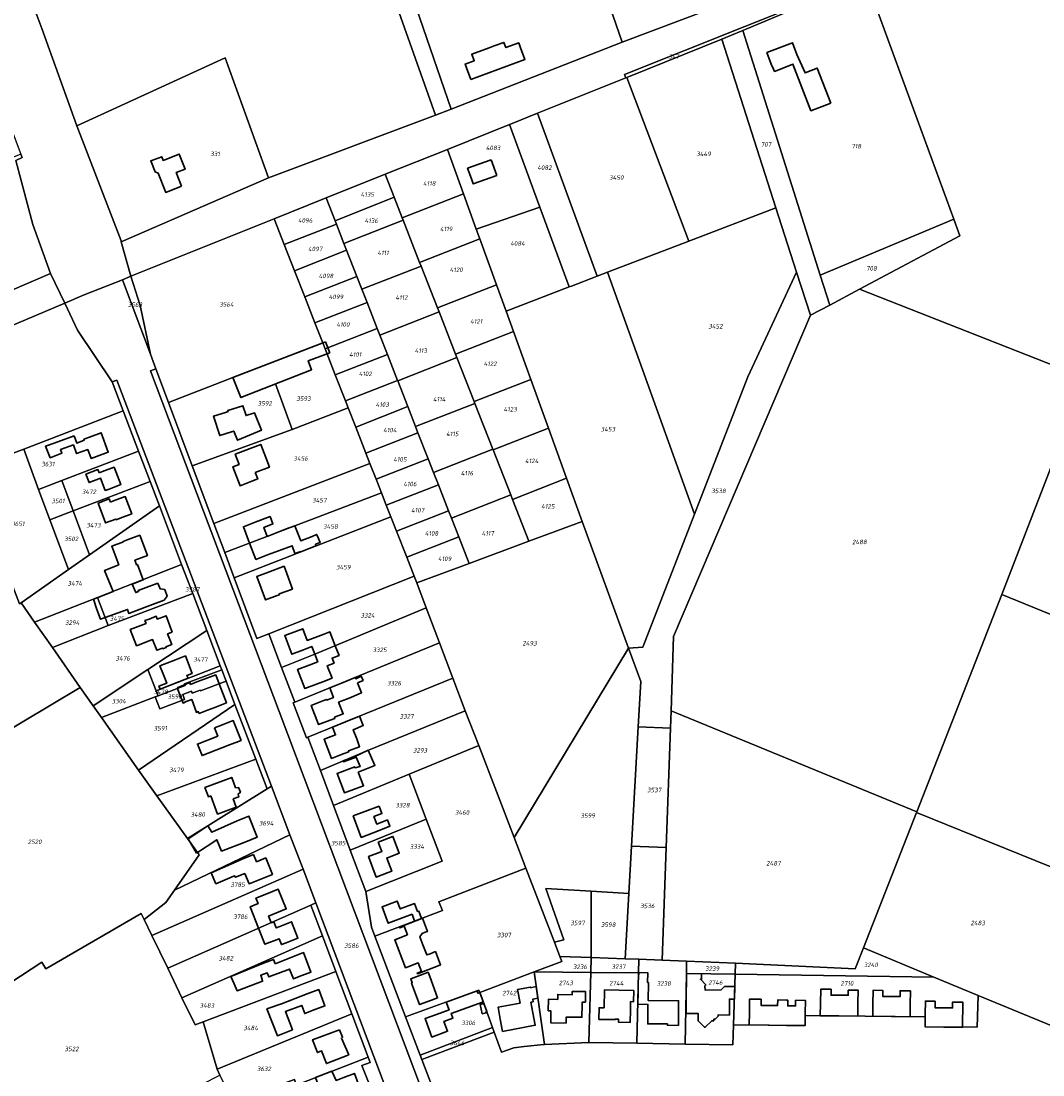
# Model space of a CAD drawing. Extents: x 177930 to 190767, y 381068 to 392034.
# Tile 263 of 318: x 183679 to 184088, y 387355 to 387777. Entities that reach past the tile are written whole.
import ezdxf
from ezdxf.enums import TextEntityAlignment as Align

# ---------------------------------------------------------------- set-up
doc = ezdxf.new("R2010")
doc.units = 0
for name, color, linetype, lineweight in [('B-XX-KG-GRENS_PERCEEL-GV', 150, 'Continuous', 25), ('B-XX-KG-GRENS_PERCEEL-S', 150, 'Continuous', 25), ('B-XX-OG-BEBOUWING-G', 7, 'Continuous', 35)]:
    doc.layers.add(name, color=color, linetype=linetype, lineweight=lineweight)
doc.styles.add('NLCS-ISO', font='NLCS-ISO.ttf', dxfattribs={"height": 1.8})

# ---------------------------------------------------------------- blocks, each defined once
blk = doc.blocks.new('SKG-PERCEELNUMMER-SO')
at = {"layer": 'DefPoints'}
blk.add_point((0, 0), dxfattribs=at)
at = {"style": 'NLCS-ISO', "oblique": 10, "flags": 1}
blk.add_attdef('GEMEENTECODE', text='', height=1.8, dxfattribs=at).set_placement((-0.5, 2.55), align=Align.MIDDLE_RIGHT)
at = {"style": 'NLCS-ISO', "oblique": 10}
blk.add_attdef('PERCEELNUMMER', text='', height=1.8, dxfattribs=at).set_placement((0, 0), align=Align.MIDDLE_CENTER)
at = {"style": 'NLCS-ISO', "oblique": 10, "flags": 1}
blk.add_attdef('SECTIE', text='', height=1.8, dxfattribs=at).set_placement((0.5, 2.5), align=Align.MIDDLE_LEFT)

msp = doc.modelspace()

# ---------------------------------------------------------------- linework, layer by layer
at = {"layer": 'B-XX-KG-GRENS_PERCEEL-GV'}
for points in [[(183851.291, 387741.396), (183834.516, 387790.3), (183903.613, 387814.946), (183894.684, 387840.108), (183854.088, 387954.5), (183779.88, 387926.722), (183778.628, 387926.271), (183798.265, 387870.915), (183845.057, 387739.006)], [(184054.759, 387690.739), (184014.629, 387669.353), (184105.122, 387633.765), (184150.076, 387616.317), (184165.572, 387652.788), (184173.394, 387671.199), (184212.94, 387655.247), (184244.245, 387734.828), (184303.999, 387882.539), (184303.487, 387892.437), (184161.848, 387843.485), (184024.496, 387796.609), (184017.123, 387793.504), (184052.352, 387697.312)], [(183903.613, 387814.946), (183919.758, 387768.125), (184013.625, 387803.571), (183989.069, 387874.242), (183894.684, 387840.108)], [(183778.26, 387713.879), (183845.057, 387739.006), (183798.265, 387870.915), (183798.235, 387870.904), (183669.564, 387821.787), (183669.541, 387821.778), (183687.616, 387773.577), (183701.612, 387734.744), (183761.025, 387761.934)], [(183903.613, 387814.946), (183834.516, 387790.3), (183851.291, 387741.396), (183919.758, 387768.125)], [(183967.923, 387772.785), (184017.008, 387793.456), (184017.123, 387793.504), (184024.496, 387796.609), (184016.89, 387793.748), (183920.713, 387755.167), (183921.227, 387753.897), (183921.654, 387754.068), (183959.59, 387769.276), (183967.332, 387772.536)], [(184017.123, 387793.504), (184017.008, 387793.456), (183967.923, 387772.785), (183998.916, 387675.001), (184052.352, 387697.312)], [(183967.923, 387772.785), (183967.332, 387772.536), (183959.59, 387769.276), (183981.167, 387701.907), (183989.429, 387676.208), (183995.102, 387658.946), (184002.718, 387663.005), (183998.916, 387675.001)], [(183921.654, 387754.068), (183946.431, 387688.603), (183981.167, 387701.907), (183959.59, 387769.276)], [(183701.612, 387734.744), (183719.332, 387688.661), (183719.382, 387688.318), (183778.26, 387713.879), (183761.025, 387761.934)], [(183913.916, 387676.151), (183946.431, 387688.603), (183921.654, 387754.068), (183921.227, 387753.897), (183885.829, 387739.706), (183909.769, 387674.563)], [(183875.782, 387735.679), (183874.686, 387735.24), (183886.838, 387702.169), (183898.561, 387670.27), (183899.5, 387670.63), (183909.769, 387674.563), (183885.829, 387739.706)], [(183856.292, 387707.508), (183861.391, 387693.432), (183886.838, 387702.169), (183874.686, 387735.24), (183849.852, 387725.285)], [(183824.951, 387715.302), (183828.535, 387706.149), (183831.762, 387697.905), (183856.292, 387707.508), (183849.852, 387725.285)], [(183691.076, 387675.614), (183684.101, 387695.194), (183677.248, 387720.829), (183679.766, 387722.082), (183679.293, 387723.333), (183638.455, 387707.022), (183658.144, 387661.536)], [(183804.921, 387696.683), (183828.535, 387706.149), (183824.951, 387715.302), (183801.337, 387705.836)], [(183784.614, 387687.177), (183805.449, 387695.333), (183804.921, 387696.683), (183801.337, 387705.836), (183780.567, 387697.51)], [(183805.449, 387695.333), (183808.465, 387687.629), (183832.154, 387696.903), (183831.762, 387697.905), (183828.535, 387706.149), (183804.921, 387696.683)], [(183856.292, 387707.508), (183831.762, 387697.905), (183832.154, 387696.903), (183838.739, 387680.083), (183862.813, 387689.507), (183861.391, 387693.432)], [(183898.561, 387670.27), (183886.838, 387702.169), (183861.391, 387693.432), (183862.813, 387689.507), (183869.46, 387671.155), (183873.287, 387660.591)], [(183946.431, 387688.603), (183913.916, 387676.151), (183948.622, 387579.365), (183969.928, 387634.387), (183989.429, 387676.208), (183981.167, 387701.907)], [(183799.977, 387647.95), (183796.854, 387655.923), (183792.774, 387666.34), (183788.694, 387676.759), (183784.614, 387687.177), (183780.567, 387697.51), (183723.302, 387674.555), (183726.962, 387662.828), (183731.057, 387643.343), (183733.245, 387637.509), (183738.288, 387624.067), (183764.061, 387634.045)], [(183832.154, 387696.903), (183808.465, 387687.629), (183809.528, 387684.915), (183813.606, 387674.497), (183815.631, 387669.325), (183839.32, 387678.599), (183838.739, 387680.083)], [(184002.718, 387663.005), (184014.629, 387669.353), (184054.759, 387690.739), (184052.352, 387697.312), (183998.916, 387675.001)], [(183788.694, 387676.759), (183809.528, 387684.915), (183808.465, 387687.629), (183805.449, 387695.333), (183784.614, 387687.177)], [(183862.813, 387689.507), (183838.739, 387680.083), (183839.32, 387678.599), (183845.852, 387661.914), (183869.46, 387671.155)], [(183792.774, 387666.34), (183813.606, 387674.497), (183809.528, 387684.915), (183788.694, 387676.759)], [(183839.32, 387678.599), (183815.631, 387669.325), (183817.685, 387664.078), (183821.764, 387653.66), (183822.796, 387651.021), (183846.486, 387660.295), (183845.852, 387661.914)], [(183723.302, 387674.555), (183719.867, 387673.178), (183731.057, 387643.343), (183726.962, 387662.828)], [(183796.854, 387655.923), (183817.685, 387664.078), (183815.631, 387669.325), (183813.606, 387674.497), (183792.774, 387666.34)], [(183922.297, 387525.852), (183927.978, 387526.227), (183948.622, 387579.365), (183913.916, 387676.151), (183909.769, 387674.563), (183899.5, 387670.63), (183898.561, 387670.27), (183873.287, 387660.591), (183876.242, 387652.433), (183883.167, 387633.317), (183890.244, 387613.782), (183897.484, 387593.796), (183903.745, 387576.514)], [(183926.159, 387494.42), (183939.113, 387493.895), (183939.366, 387500.74), (183940.272, 387530.559), (183995.102, 387658.946), (183989.429, 387676.208), (183969.928, 387634.387), (183948.622, 387579.365), (183927.978, 387526.227), (183922.297, 387525.852), (183927.187, 387512.499)], [(183869.46, 387671.155), (183845.852, 387661.914), (183846.486, 387660.295), (183853.109, 387643.378), (183876.242, 387652.433), (183873.287, 387660.591)], [(184093.297, 387603.493), (184105.122, 387633.765), (184014.629, 387669.353), (184002.718, 387663.005), (183995.102, 387658.946), (183940.272, 387530.559), (183939.366, 387500.74), (184037.609, 387460.452), (184071.531, 387547.257)], [(183715.756, 387632.332), (183701.973, 387652.971), (183696.894, 387663.807), (183657.393, 387647.146), (183648.325, 387642.897), (183644.174, 387640.572), (183641.187, 387638.057), (183635.855, 387629.921), (183632.619, 387623.017), (183629.376, 387615.645), (183607.968, 387554.775), (183656.392, 387482.379), (183702.981, 387510.169), (183691.849, 387526.121), (183684.755, 387536.289), (183679.396, 387543.968), (183678.758, 387543.52), (183658.053, 387597.015), (183680.437, 387605.368), (183720.193, 387620.68)], [(183799.977, 387647.95), (183800.934, 387645.505), (183821.764, 387653.66), (183817.685, 387664.078), (183796.854, 387655.923)], [(183846.486, 387660.295), (183822.796, 387651.021), (183825.842, 387643.242), (183829.92, 387632.824), (183829.962, 387632.719), (183853.651, 387641.992), (183853.109, 387643.378)], [(183800.934, 387645.505), (183805.014, 387635.087), (183825.842, 387643.242), (183822.796, 387651.021), (183821.764, 387653.66)], [(183876.242, 387652.433), (183853.109, 387643.378), (183853.651, 387641.992), (183860.517, 387624.452), (183883.167, 387633.317)], [(183787.75, 387613.276), (183810.143, 387621.991), (183809.094, 387624.67), (183805.014, 387635.087), (183800.934, 387645.505), (183799.977, 387647.95), (183764.061, 387634.045), (183767.289, 387626.015), (183781.122, 387631.49)], [(183805.014, 387635.087), (183809.094, 387624.67), (183829.92, 387632.824), (183825.842, 387643.242)], [(183853.651, 387641.992), (183829.962, 387632.719), (183833.999, 387622.406), (183837.128, 387614.415), (183860.816, 387623.689), (183860.517, 387624.452)], [(183758.986, 387518.808), (183759.631, 387517.114), (183761.326, 387512.664), (183764.869, 387503.36), (183773.219, 387481.431), (183777.729, 387469.587), (183779.463, 387470.668), (183717.63, 387633.036), (183715.756, 387632.332), (183720.193, 387620.68), (183726.303, 387604.635), (183730.913, 387592.529), (183734.636, 387582.753), (183743.566, 387559.301), (183748.008, 387547.637), (183753.604, 387532.941)], [(183764.061, 387634.045), (183738.288, 387624.067), (183747.787, 387598.742), (183787.75, 387613.276), (183781.122, 387631.49), (183767.289, 387626.015)], [(183810.143, 387621.991), (183813.174, 387614.253), (183833.999, 387622.406), (183829.962, 387632.719), (183829.92, 387632.824), (183809.094, 387624.67)], [(183860.517, 387624.452), (183860.816, 387623.689), (183867.982, 387605.385), (183868.09, 387605.11), (183890.244, 387613.782), (183883.167, 387633.317)], [(183720.193, 387620.68), (183680.437, 387605.368), (183686.266, 387589.316), (183695.68, 387592.918), (183726.303, 387604.635)], [(183756.431, 387575.693), (183818.879, 387599.686), (183817.254, 387603.836), (183813.174, 387614.253), (183810.143, 387621.991), (183787.75, 387613.276), (183747.787, 387598.742)], [(183813.174, 387614.253), (183817.254, 387603.836), (183838.077, 387611.988), (183837.128, 387614.415), (183833.999, 387622.406)], [(183838.077, 387611.988), (183842.156, 387601.569), (183844.293, 387596.111), (183867.982, 387605.385), (183860.816, 387623.689), (183837.128, 387614.415)], [(183818.879, 387599.686), (183821.334, 387593.418), (183842.156, 387601.569), (183838.077, 387611.988), (183817.254, 387603.836)], [(183890.244, 387613.782), (183868.09, 387605.11), (183875.148, 387587.081), (183875.836, 387585.323), (183897.484, 387593.796)], [(183686.266, 387589.316), (183680.437, 387605.368), (183658.053, 387597.015), (183678.758, 387543.52), (183679.396, 387543.968), (183698.332, 387557.263), (183690.83, 387577.194)], [(183730.913, 387592.529), (183726.303, 387604.635), (183695.68, 387592.918), (183700.166, 387580.766)], [(183867.982, 387605.385), (183844.293, 387596.111), (183846.235, 387591.151), (183850.313, 387580.733), (183851.458, 387577.807), (183875.148, 387587.081), (183868.09, 387605.11)], [(184155.807, 387512.957), (184179.096, 387569.876), (184093.297, 387603.493), (184071.531, 387547.257)], [(183760.799, 387564.049), (183823.476, 387587.948), (183821.334, 387593.418), (183818.879, 387599.686), (183756.431, 387575.693)], [(183823.476, 387587.948), (183825.413, 387583), (183846.235, 387591.151), (183844.293, 387596.111), (183842.156, 387601.569), (183821.334, 387593.418)], [(183695.68, 387592.918), (183686.266, 387589.316), (183690.83, 387577.194), (183700.166, 387580.766)], [(183734.636, 387582.753), (183730.913, 387592.529), (183700.166, 387580.766), (183706.68, 387563.125)], [(183825.413, 387583), (183827.214, 387578.401), (183829.493, 387572.582), (183850.313, 387580.733), (183846.235, 387591.151)], [(183875.836, 387585.323), (183882.39, 387568.577), (183903.745, 387576.514), (183897.484, 387593.796)], [(183764.566, 387554.006), (183827.214, 387578.401), (183825.413, 387583), (183823.476, 387587.948), (183760.799, 387564.049)], [(183875.836, 387585.323), (183875.148, 387587.081), (183851.458, 387577.807), (183854.391, 387570.315), (183858.541, 387559.713), (183882.39, 387568.577)], [(183706.68, 387563.125), (183698.332, 387557.263), (183679.396, 387543.968), (183684.755, 387536.289), (183709.949, 387546.121), (183743.566, 387559.301), (183734.636, 387582.753)], [(183700.166, 387580.766), (183690.83, 387577.194), (183698.332, 387557.263), (183706.68, 387563.125)], [(183778.481, 387531.597), (183836.506, 387554.677), (183833.573, 387562.164), (183829.493, 387572.582), (183827.214, 387578.401), (183764.566, 387554.006), (183773.685, 387529.69)], [(183829.493, 387572.582), (183833.573, 387562.164), (183854.391, 387570.315), (183851.458, 387577.807), (183850.313, 387580.733)], [(183876.553, 387450.081), (183922.297, 387525.852), (183903.745, 387576.514), (183882.39, 387568.577), (183858.541, 387559.713), (183837.585, 387551.924), (183841.352, 387541.98), (183846.651, 387527.991), (183852.016, 387513.829), (183856.953, 387500.794), (183862.376, 387486.924)], [(183836.506, 387554.677), (183837.585, 387551.924), (183858.541, 387559.713), (183854.391, 387570.315), (183833.573, 387562.164)], [(183709.949, 387546.121), (183714.128, 387534.838), (183748.008, 387547.637), (183743.566, 387559.301)], [(183836.506, 387554.677), (183778.481, 387531.597), (183783.544, 387518.135), (183796.842, 387523.415), (183841.352, 387541.98), (183837.585, 387551.924)], [(183709.949, 387546.121), (183684.755, 387536.289), (183691.849, 387526.121), (183714.128, 387534.838)], [(183702.981, 387510.169), (183708.147, 387502.839), (183730.062, 387517.351), (183753.604, 387532.941), (183748.008, 387547.637), (183714.128, 387534.838), (183691.849, 387526.121)], [(184037.491, 387460.15), (184120.438, 387426.514), (184122.289, 387431.037), (184141.607, 387478.251), (184155.807, 387512.957), (184071.531, 387547.257), (184037.609, 387460.452)], [(183783.544, 387518.135), (183788.783, 387504.204), (183846.651, 387527.991), (183841.352, 387541.98), (183796.842, 387523.415)], [(183753.604, 387532.941), (183730.062, 387517.351), (183733.313, 387508.823), (183758.986, 387518.808)], [(183794.044, 387490.214), (183852.016, 387513.829), (183846.651, 387527.991), (183788.783, 387504.204), (183788.198, 387503.964), (183793.458, 387489.976)], [(183922.297, 387525.852), (183876.553, 387450.081), (183881.262, 387437.842), (183892.651, 387408.242), (183896.343, 387409.205), (183889.137, 387429.686), (183907.337, 387428.61), (183922.363, 387427.722), (183923.443, 387446.687), (183926.159, 387494.42), (183927.187, 387512.499)], [(183758.986, 387518.808), (183733.313, 387508.823), (183734.105, 387506.744), (183745.017, 387510.877), (183744.757, 387511.538), (183759.631, 387517.114)], [(183708.147, 387502.839), (183711.444, 387498.161), (183733.011, 387506.33), (183734.105, 387506.744), (183733.313, 387508.823), (183730.062, 387517.351)], [(183761.326, 387512.664), (183759.631, 387517.114), (183744.757, 387511.538), (183745.017, 387510.877), (183734.105, 387506.744), (183733.011, 387506.33), (183734.824, 387501.548), (183744.762, 387505.305), (183744.014, 387507.278), (183747.48, 387508.589), (183747.748, 387507.882), (183750.917, 387509.081), (183751.035, 387508.771)], [(183661.499, 387383.203), (183687.67, 387400.324), (183689.268, 387397.653), (183727.431, 387419.784), (183728.614, 387417.331), (183737.22, 387424.109), (183740.675, 387429.066), (183750.546, 387443.228), (183745.889, 387449.731), (183733.649, 387466.819), (183726.284, 387477.103), (183711.444, 387498.161), (183708.147, 387502.839), (183702.981, 387510.169), (183656.392, 387482.379), (183616.596, 387458.642), (183613.059, 387456.532)], [(183761.326, 387512.664), (183751.035, 387508.771), (183750.917, 387509.081), (183747.748, 387507.882), (183747.48, 387508.589), (183744.014, 387507.278), (183744.762, 387505.305), (183734.824, 387501.548), (183733.011, 387506.33), (183711.444, 387498.161), (183726.284, 387477.103), (183764.869, 387503.36)], [(183852.016, 387513.829), (183794.044, 387490.214), (183799.058, 387476.88), (183818.247, 387484.986), (183856.953, 387500.794)], [(183764.869, 387503.36), (183726.284, 387477.103), (183733.649, 387466.819), (183773.219, 387481.431)], [(183856.953, 387500.794), (183818.247, 387484.986), (183799.058, 387476.88), (183804.327, 387462.868), (183834.6, 387475.413), (183862.376, 387486.924)], [(184037.491, 387460.15), (184037.609, 387460.452), (183939.366, 387500.74), (183939.113, 387493.895), (183937.342, 387446.093), (183935.674, 387401.088), (183945.471, 387400.724), (183965.063, 387399.943), (184012.969, 387397.597), (184016.181, 387405.978)], [(183926.159, 387494.42), (183923.443, 387446.687), (183937.342, 387446.093), (183939.113, 387493.895)], [(183862.376, 387486.924), (183834.6, 387475.413), (183841.39, 387457.432), (183847.743, 387440.613), (183817.258, 387428.48), (183819.498, 387414.274), (183820.81, 387410.707), (183847.809, 387420.939), (183846.459, 387424.451), (183881.262, 387437.842), (183876.553, 387450.081)], [(183773.219, 387481.431), (183733.649, 387466.819), (183745.889, 387449.731), (183777.729, 387469.587)], [(183834.6, 387475.413), (183804.327, 387462.868), (183811.001, 387445.119), (183841.39, 387457.432)], [(183779.463, 387470.668), (183777.729, 387469.587), (183745.889, 387449.731), (183750.546, 387443.228), (183740.675, 387429.066), (183786.883, 387451.184)], [(184120.438, 387426.514), (184037.491, 387460.15), (184016.181, 387405.978), (184044.425, 387394.313), (184062.112, 387387.009), (184098.35, 387372.043), (184098.676, 387372.847)], [(183817.258, 387428.48), (183847.743, 387440.613), (183841.39, 387457.432), (183811.001, 387445.119)], [(183728.614, 387417.331), (183731.688, 387410.959), (183792.105, 387437.471), (183786.883, 387451.184), (183740.675, 387429.066), (183737.22, 387424.109)], [(183935.674, 387401.088), (183937.342, 387446.093), (183923.443, 387446.687), (183922.363, 387427.722), (183920.983, 387401.637), (183926.362, 387401.436)], [(183731.688, 387410.959), (183738.01, 387397.854), (183795.205, 387423.099), (183797.237, 387423.996), (183792.105, 387437.471)], [(183892.651, 387408.242), (183881.262, 387437.842), (183846.459, 387424.451), (183847.809, 387420.939), (183820.81, 387410.707), (183833.142, 387378.42), (183862.461, 387389.086), (183862.796, 387388.162), (183884.591, 387396.361), (183895.625, 387400.512), (183894.816, 387402.613)], [(183907.337, 387428.61), (183889.137, 387429.686), (183896.343, 387409.205), (183892.651, 387408.242), (183894.816, 387402.613), (183907.328, 387402.146)], [(183920.983, 387401.637), (183922.363, 387427.722), (183907.337, 387428.61), (183907.328, 387402.146)], [(183738.01, 387397.854), (183743.695, 387386.069), (183799.836, 387410.811), (183795.205, 387423.099)], [(183643.683, 387371.389), (183633.849, 387364.869), (183662.697, 387310.108), (183664.642, 387306.416), (183687.786, 387318.386), (183696.331, 387322.806), (183703.609, 387326.571), (183711.945, 387330.882), (183720.015, 387335.056), (183732.192, 387341.353), (183745.016, 387347.987), (183758.874, 387355.154), (183757.768, 387357.521), (183752.125, 387376.414), (183748.936, 387375.205), (183743.695, 387386.069), (183738.01, 387397.854), (183731.688, 387410.959), (183728.614, 387417.331), (183727.431, 387419.784), (183689.268, 387397.653), (183687.67, 387400.324), (183661.499, 387383.203)], [(183799.836, 387410.811), (183743.695, 387386.069), (183748.936, 387375.205), (183752.125, 387376.414), (183805.211, 387396.548)], [(183965.063, 387399.943), (183964.914, 387395.44), (184044.425, 387394.313), (184016.181, 387405.978), (184012.969, 387397.597)], [(183884.591, 387396.361), (183907.163, 387396.15), (183907.328, 387402.146), (183894.816, 387402.613), (183895.625, 387400.512)], [(183920.983, 387401.637), (183907.328, 387402.146), (183907.163, 387396.15), (183926.245, 387395.971), (183926.362, 387401.436)], [(183935.674, 387401.088), (183926.362, 387401.436), (183926.245, 387395.971), (183925.64, 387367.843), (183944.954, 387367.535), (183945.394, 387395.792), (183945.471, 387400.724)], [(183964.914, 387395.44), (183965.063, 387399.943), (183945.471, 387400.724), (183945.394, 387395.792)], [(183757.768, 387357.521), (183811.596, 387379.605), (183805.211, 387396.548), (183752.125, 387376.414)], [(183884.591, 387396.361), (183862.796, 387388.162), (183867.885, 387374.136), (183868.552, 387372.283), (183871.437, 387364.267), (183876.369, 387365.979), (183880.568, 387366.611), (183888.384, 387367.337), (183888.607, 387367.347)], [(183907.163, 387396.15), (183884.591, 387396.361), (183888.607, 387367.347), (183906.388, 387368.16)], [(183925.64, 387367.843), (183926.245, 387395.971), (183907.163, 387396.15), (183906.388, 387368.16)], [(183964.244, 387375.281), (183964.914, 387395.44), (183945.394, 387395.792), (183944.954, 387367.535), (183963.976, 387367.231)], [(183964.914, 387395.44), (183964.244, 387375.281), (183992.9, 387374.91), (183992.949, 387378.996), (184040.934, 387378.406), (184040.91, 387374.37), (184061.64, 387374.245), (184062.112, 387387.009), (184044.425, 387394.313)], [(183862.796, 387388.162), (183862.461, 387389.086), (183833.142, 387378.42), (183838.973, 387363.157), (183867.885, 387374.136)], [(183781.185, 387350.71), (183788.75, 387353.366), (183789.385, 387351.168), (183818.125, 387362.282), (183811.596, 387379.605), (183757.768, 387357.521), (183758.874, 387355.154), (183764.101, 387343.97), (183781, 387351.142)], [(183867.885, 387374.136), (183838.973, 387363.157), (183839.663, 387361.351), (183868.552, 387372.283)], [(183781.185, 387350.71), (183783.419, 387345.487), (183789.915, 387347.615), (183792.513, 387340.742), (183805.3, 387345.57), (183805.797, 387344.213), (183819.46, 387349.364), (183818.821, 387350.969), (183815.655, 387358.999), (183818.901, 387360.223), (183818.125, 387362.282), (183789.385, 387351.168), (183788.75, 387353.366)]]:
    msp.add_lwpolyline(points, close=True, dxfattribs=at)
for points in [[(184113.68, 387838.161), (184072.88, 387824.315), (184026.108, 387807.898), (184020.767, 387806.047), (184013.625, 387803.571), (183919.758, 387768.125), (183851.291, 387741.396), (183845.057, 387739.006), (183778.26, 387713.879), (183719.382, 387688.318), (183723.302, 387674.555), (183780.567, 387697.51), (183801.337, 387705.836), (183824.951, 387715.302), (183849.852, 387725.285), (183874.686, 387735.24), (183875.782, 387735.679), (183885.829, 387739.706), (183921.227, 387753.897), (183920.713, 387755.167), (184016.89, 387793.748), (184024.496, 387796.609), (184161.848, 387843.485)], [(183638.275, 387818.271), (183657.551, 387768.561), (183661.638, 387770.051), (183672.178, 387742.16), (183679.293, 387723.333), (183679.766, 387722.082), (183677.248, 387720.829), (183684.101, 387695.194), (183691.076, 387675.614), (183696.894, 387663.807), (183704.579, 387667.049), (183719.867, 387673.178), (183723.302, 387674.555), (183719.382, 387688.318), (183719.332, 387688.661), (183701.612, 387734.744), (183687.616, 387773.577), (183669.541, 387821.778)], [(183657.393, 387647.146), (183696.894, 387663.807), (183691.076, 387675.614), (183658.144, 387661.536)], [(183849.898, 387321.879), (183782.603, 387500.489), (183731.067, 387636.691), (183733.245, 387637.509), (183731.057, 387643.343), (183719.867, 387673.178), (183704.579, 387667.049), (183696.894, 387663.807), (183701.973, 387652.971), (183715.756, 387632.332), (183717.63, 387633.036), (183779.463, 387470.668), (183786.883, 387451.184), (183792.105, 387437.471), (183797.237, 387423.996), (183825.322, 387349.479)], [(183854.302, 387323.024), (183839.663, 387361.351), (183838.973, 387363.157), (183833.142, 387378.42), (183820.81, 387410.707), (183819.498, 387414.274), (183817.258, 387428.48), (183811.001, 387445.119), (183804.327, 387462.868), (183799.058, 387476.88), (183794.044, 387490.214), (183793.458, 387489.976), (183788.198, 387503.964), (183788.783, 387504.204), (183783.544, 387518.135), (183778.481, 387531.597), (183773.685, 387529.69), (183764.566, 387554.006), (183760.799, 387564.049), (183756.431, 387575.693), (183747.787, 387598.742), (183738.288, 387624.067), (183733.245, 387637.509), (183731.067, 387636.691), (183782.603, 387500.489), (183849.898, 387321.879)], [(183825.322, 387349.479), (183797.237, 387423.996), (183795.205, 387423.099), (183799.836, 387410.811), (183805.211, 387396.548), (183811.596, 387379.605), (183818.125, 387362.282), (183818.901, 387360.223), (183815.655, 387358.999), (183818.821, 387350.969)], [(184098.35, 387372.043), (184062.112, 387387.009), (184061.64, 387374.245), (184040.91, 387374.37), (184040.934, 387378.406), (183992.949, 387378.996), (183992.9, 387374.91), (183964.244, 387375.281), (183963.976, 387367.231), (183944.954, 387367.535), (183925.64, 387367.843), (183906.388, 387368.16), (183888.607, 387367.347), (183888.384, 387367.337), (183880.568, 387366.611), (183876.369, 387365.979), (183871.437, 387364.267), (183868.552, 387372.283), (183839.663, 387361.351), (183854.302, 387323.024)]]:
    msp.add_lwpolyline(points, dxfattribs=at)
at = {"layer": 'B-XX-OG-BEBOUWING-G'}
for points in [[(183859.158, 387753.25), (183880.823, 387761.22), (183879.099, 387765.909), (183878.383, 387767.86), (183873.208, 387765.961), (183872.447, 387768.037), (183868.558, 387766.61), (183866.517, 387765.871), (183859.576, 387763.324), (183860.542, 387760.694), (183856.916, 387759.364), (183857.434, 387757.941)], [(184003.158, 387743.789), (183997.734, 387757.758), (183992.887, 387755.874), (183989.617, 387763.189), (183987.842, 387767.876), (183977.595, 387763.996), (183979.37, 387759.31), (183980.309, 387757.331), (183980.676, 387756.427), (183984.368, 387757.885), (183987.981, 387759.351), (183995.209, 387740.703)], [(183743.523, 387710.573), (183741.395, 387715.968), (183744.911, 387717.355), (183742.531, 387723.386), (183736.16, 387720.868), (183735.588, 387722.319), (183731.225, 387720.653), (183732.936, 387716.34), (183734.151, 387715.8), (183737.212, 387708.083)], [(183763.54, 387612.341), (183764.423, 387612.633), (183765.95, 387608.978), (183775.463, 387612.987), (183772.729, 387619.918), (183769.315, 387618.853), (183768.089, 387622.736), (183762.013, 387620.817), (183762.128, 387620.452), (183761.069, 387620.124), (183756.316, 387618.628), (183758.77, 387610.839)], [(183772.985, 387596.045), (183778.658, 387598.228), (183777.2, 387602.017), (183775.178, 387607.272), (183764.986, 387603.344), (183766.539, 387599.313), (183764.038, 387598.349), (183766.956, 387590.773), (183771.619, 387592.569), (183773.973, 387593.479)], [(183710.608, 387595.929), (183710.101, 387597.256), (183705.257, 387595.406), (183706.542, 387592.041), (183711.117, 387593.788), (183712.987, 387588.891), (183714.512, 387589.469), (183719.19, 387591.252), (183716.543, 387598.191), (183711.873, 387596.41)], [(183715.109, 387584.23), (183714.63, 387585.509), (183710.122, 387583.82), (183713.096, 387575.883), (183717.289, 387577.454), (183717.384, 387577.202), (183718.933, 387577.78), (183723.611, 387579.531), (183721.023, 387586.442), (183716.343, 387584.69)], [(183782.663, 387547.216), (183782.538, 387547.551), (183787.851, 387549.43), (183784.528, 387558.603), (183778.25, 387556.252), (183773.577, 387554.501), (183777.087, 387545.123), (183781.77, 387546.876)], [(183813.906, 387511.979), (183816.089, 387512.919), (183815.411, 387514.597), (183813.166, 387513.633), (183812.945, 387514.138), (183808.159, 387512.169), (183802.797, 387509.965), (183804.239, 387506.095), (183801.639, 387505.102), (183801.555, 387505.321), (183800.061, 387504.753), (183795.398, 387502.97), (183798.337, 387495.276), (183803.01, 387497.062), (183804.805, 387497.744), (183804.638, 387498.181), (183808.205, 387499.636), (183806.337, 387504.236), (183810.571, 387505.853), (183815.521, 387508.027)], [(183814.705, 387498.629), (183809.146, 387496.365), (183803.941, 387494.196), (183805.095, 387491.176), (183800.532, 387489.446), (183803.433, 387481.771), (183808.108, 387483.538), (183810.375, 387484.397), (183810.247, 387484.735), (183814.744, 387486.434), (183813.575, 387489.529), (183812.09, 387493.245), (183816.214, 387494.924)], [(183756.68, 387493.92), (183757.964, 387490.667), (183749.869, 387487.471), (183750.533, 387485.789), (183751.736, 387482.91), (183759.661, 387485.938), (183762.678, 387487.127), (183767.344, 387488.967), (183764.214, 387496.901), (183759.561, 387495.065)], [(183814.211, 387476.313), (183820.871, 387478.942), (183818.152, 387484.994), (183812.799, 387482.515), (183808.127, 387480.736), (183808.261, 387480.413), (183813.353, 387482.237), (183814.932, 387478.518), (183812.905, 387478.051), (183812.784, 387478.369), (183805.747, 387475.689), (183808.674, 387468.002), (183813.342, 387469.78), (183816.337, 387470.849)], [(183765.138, 387470.013), (183763.577, 387474.139), (183758.904, 387472.371), (183752.851, 387470.082), (183754.237, 387466.41), (183755.191, 387466.77), (183757.91, 387459.525), (183765.395, 387462.202), (183764.162, 387465.552), (183766.492, 387466.434), (183766.104, 387467.461), (183767.035, 387468.237), (183766.294, 387470.141)], [(183822.504, 387462.653), (183816.851, 387460.506), (183812.175, 387458.744), (183815.398, 387450.196), (183820.085, 387451.963), (183822.568, 387452.89), (183826.849, 387454.612), (183825.837, 387457.153), (183821.597, 387455.466), (183820.456, 387458.492), (183823.623, 387459.686)], [(183822.193, 387448.319), (183823.643, 387444.503), (183822.983, 387444.249), (183818.308, 387442.47), (183821.414, 387434.313), (183826.082, 387436.089), (183827.586, 387436.664), (183825.584, 387441.926), (183830.578, 387443.824), (183828.027, 387450.536)], [(183772.343, 387443.4), (183767.708, 387441.525), (183755.374, 387435.972), (183757.292, 387431.666), (183764.72, 387434.806), (183765.04, 387434.256), (183768.823, 387435.69), (183770.532, 387431.661), (183775.259, 387433.462), (183779.89, 387435.347), (183777.199, 387441.957), (183773.533, 387440.46)], [(183781.003, 387399.651), (183780.338, 387401.38), (183776.323, 387399.836), (183763.255, 387394.487), (183764.51, 387391.627), (183765.74, 387388.847), (183775.941, 387392.626), (183775.762, 387393.303), (183775.196, 387395.056), (183777.724, 387396.077), (183778.447, 387394.364), (183786.706, 387397.54), (183788.225, 387393.591), (183790.61, 387394.501), (183795.283, 387396.279), (183792.31, 387404.089), (183787.639, 387402.311), (183785.626, 387401.542), (183785.664, 387401.444)], [(183842.747, 387394.511), (183842.115, 387396.278), (183840.141, 387395.518), (183835.177, 387393.66), (183835.791, 387392.021), (183835.518, 387391.918), (183838.74, 387383.317), (183843.438, 387385.077), (183845.924, 387386.002)], [(183930.209, 387392.151), (183929.903, 387392.153), (183929.986, 387396.053), (183926.413, 387396.195), (183926.164, 387392.172), (183926.096, 387388.458), (183926.041, 387383.459), (183929.999, 387383.414), (183929.971, 387375.613), (183937.824, 387375.584), (183937.809, 387375.047), (183942.189, 387374.983), (183942.262, 387379.983), (183942.269, 387384.878), (183930.174, 387384.936)], [(183783.436, 387383.649), (183777.667, 387381.614), (183781.884, 387370.838), (183787.837, 387373.18), (183785.073, 387380.541), (183791.575, 387383.011), (183792.817, 387379.743), (183796.201, 387381.034), (183800.877, 387382.808), (183798.398, 387389.337), (183793.721, 387387.562)], [(183905.049, 387384.293), (183905.111, 387388.525), (183899.758, 387388.603), (183899.739, 387387.275), (183893.978, 387387.357), (183893.95, 387385.388), (183890.241, 387385.441), (183890.175, 387380.834), (183891.207, 387380.819), (183891.135, 387376.032), (183897.317, 387375.937), (183897.354, 387378.348), (183903.657, 387378.252), (183903.732, 387383.211), (183903.746, 387384.313)], [(183924.351, 387389.01), (183912.623, 387389.181), (183912.519, 387382.052), (183910.499, 387382.082), (183910.43, 387377.403), (183916.958, 387377.307), (183916.962, 387377.477), (183918.292, 387377.458), (183918.275, 387376.288), (183922.964, 387376.219), (183923.037, 387381.219), (183923.085, 387384.498), (183924.285, 387384.48)], [(183806.69, 387373.18), (183795.94, 387369.264), (183797.851, 387364.104), (183799.51, 387364.807), (183801.437, 387359.724), (183810.378, 387363.26), (183807.421, 387369.946), (183807.934, 387370.26)]]:
    msp.add_lwpolyline(points, close=True, dxfattribs=at)
for points in [[(183867.354, 387721.133), (183857.92, 387717.751), (183859.612, 387713.031), (183860.182, 387711.433), (183869.618, 387714.818)], [(183869.618, 387714.818), (183867.354, 387721.133)], [(183800.374, 387648.103), (183764.061, 387634.045)], [(183801.022, 387648.354), (183800.374, 387648.103)], [(183802.754, 387643.979), (183801.022, 387648.354)], [(183764.061, 387634.045), (183767.289, 387626.015), (183795.515, 387637.186), (183794.167, 387640.777), (183802.754, 387643.979)], [(183690.334, 387607.013), (183689.142, 387606.588), (183691.018, 387601.959), (183695.663, 387603.774), (183695.17, 387605.207), (183700.257, 387607.106), (183701.56, 387603.616), (183705.991, 387605.27), (183707.333, 387601.675), (183709.541, 387602.501), (183714.224, 387604.25), (183711.35, 387611.94), (183706.67, 387610.191), (183704.443, 387609.357), (183704.59, 387608.962), (183701.606, 387607.848), (183700.521, 387610.754)], [(183700.521, 387610.754), (183694.007, 387608.322), (183690.334, 387607.013)], [(183777.765, 387570.543), (183776.404, 387574.114), (183780.037, 387575.499), (183778.91, 387578.456), (183772.922, 387576.157), (183768.247, 387574.373), (183770.74, 387567.84)], [(183797.89, 387570.559), (183797.536, 387571.312), (183795.773, 387570.544), (183791.26, 387568.705), (183788.882, 387574.76), (183785.151, 387573.365), (183777.765, 387570.543)], [(183723.825, 387551.469), (183728.177, 387553.099), (183725.874, 387559.252), (183725.555, 387559.132), (183724.858, 387560.996), (183729.868, 387562.872), (183726.836, 387570.973), (183722.153, 387569.22), (183720.237, 387568.506), (183720.286, 387568.373), (183715.583, 387566.614), (183718.424, 387559.196), (183712.769, 387556.917), (183716.141, 387548.548)], [(183797.057, 387567.356), (183798.937, 387568.027), (183797.89, 387570.559)], [(183770.74, 387567.84), (183773.232, 387561.31), (183777.9, 387563.092), (183783.706, 387565.303), (183787.71, 387566.787), (183788.881, 387563.629), (183791.191, 387564.485), (183791.231, 387564.389)], [(183791.231, 387564.389), (183797.266, 387566.739)], [(183797.266, 387566.739), (183797.057, 387567.356)], [(183716.141, 387548.548), (183709.998, 387546.14), (183710.036, 387546.031), (183708.284, 387545.378), (183709.675, 387541.299), (183711.063, 387537.403), (183711.104, 387537.417), (183721.909, 387541.334), (183722.469, 387539.63), (183728.758, 387542.071), (183731.912, 387543.249), (183736.587, 387545.002)], [(183734.023, 387551.843), (183729.343, 387550.089), (183726.187, 387548.911), (183726.354, 387548.468), (183725.173, 387548.031), (183723.825, 387551.469)], [(183736.587, 387545.002), (183737.832, 387546.581), (183736.833, 387549.247), (183734.904, 387549.493), (183734.023, 387551.843)], [(183730.571, 387537.497), (183728.88, 387536.879), (183729.327, 387535.712), (183723.023, 387533.298), (183725.509, 387526.807), (183731.953, 387529.275), (183733.598, 387524.98), (183735.933, 387525.874), (183736.04, 387525.594), (183737.394, 387526.112), (183737.287, 387526.393), (183739.575, 387527.269), (183737.929, 387531.565), (183739.797, 387532.28)], [(183739.797, 387532.28), (183737.305, 387538.812), (183733.789, 387537.47), (183733.372, 387538.565), (183730.571, 387537.497)], [(183804.975, 387526.807), (183802.777, 387532.404), (183800.121, 387531.328), (183793.767, 387528.909), (183791.975, 387533.618), (183789.473, 387532.656), (183784.793, 387530.873), (183787.647, 387523.383), (183792.312, 387525.16), (183795.687, 387526.45), (183796.842, 387523.415)], [(183746.109, 387513.8), (183745.626, 387514.957), (183747.712, 387515.751), (183745.061, 387522.719), (183740.391, 387520.942), (183734.856, 387518.831), (183736.249, 387515.167), (183737.572, 387511.826), (183734.501, 387510.663), (183734.956, 387509.462)], [(183796.842, 387523.415), (183797.997, 387520.381), (183794.612, 387519.09), (183789.939, 387517.31), (183792.842, 387509.69), (183797.52, 387511.472), (183799.959, 387512.398), (183803.732, 387513.872), (183801.771, 387518.826), (183804.487, 387519.86), (183803.728, 387521.853), (183806.485, 387522.96), (183804.975, 387526.807)], [(183741.717, 387510.004), (183744.13, 387503.909), (183745.398, 387504.454), (183747.598, 387505.334), (183749.432, 387500.164), (183750.218, 387500.506), (183750.539, 387499.737), (183753.946, 387501.086), (183756.775, 387502.153), (183761.436, 387503.914), (183758.53, 387511.606), (183757.183, 387515.172), (183752.505, 387513.404), (183749.678, 387512.334), (183747.117, 387511.367), (183746.835, 387512.063)], [(183734.956, 387509.462), (183746.109, 387513.8)], [(183746.835, 387512.063), (183741.717, 387510.004)], [(183749.499, 387443.933), (183757.661, 387449.253), (183759.536, 387444.707), (183769.188, 387448.448), (183773.82, 387450.33), (183770.435, 387458.665), (183765.802, 387456.783), (183755.574, 387452.24), (183753.999, 387454.839), (183746.125, 387449.541)], [(183746.125, 387449.541), (183749.499, 387443.933)], [(183779.405, 387416.125), (183778.344, 387418.739), (183785.387, 387421.597), (183782.193, 387429.468), (183777.56, 387427.588), (183773.269, 387425.847), (183774.148, 387423.701), (183770.999, 387422.467), (183774.325, 387413.883)], [(183837.867, 387420.507), (183836.672, 387423.686), (183830.983, 387421.547), (183829.798, 387424.698), (183823.681, 387422.398), (183826.155, 387415.821), (183835.71, 387419.413)], [(183840.023, 387407.188), (183838.794, 387410.412), (183839.679, 387411.745), (183840.997, 387412.255), (183841.863, 387412.534), (183839.925, 387417.818), (183838.971, 387417.492), (183830.679, 387414.285), (183830.795, 387413.987), (183832.492, 387414.643), (183833.812, 387411.23), (183828.766, 387409.278), (183830.944, 387403.665)], [(183835.71, 387419.413), (183836.728, 387416.74), (183839.497, 387417.794), (183838.388, 387420.706), (183837.867, 387420.507)], [(183774.325, 387413.883), (183776.818, 387407.451), (183782.519, 387409.66), (183783.442, 387407.309), (183785.378, 387408.067), (183790.044, 387409.903), (183787.481, 387416.416), (183782.825, 387414.584), (183781.378, 387414.011), (183780.411, 387416.443), (183779.427, 387416.071), (183779.405, 387416.125)], [(183830.944, 387403.665), (183833.121, 387398.053), (183838.156, 387400.01), (183839.486, 387396.589), (183837.793, 387395.926), (183837.898, 387395.632), (183846.2, 387398.847), (183847.091, 387399.221), (183845.064, 387404.503), (183844.145, 387404.123), (183842.903, 387403.642), (183841.547, 387403.188), (183840.023, 387407.188)], [(183945.456, 387395.791), (183945.456, 387395.446), (183945.372, 387384.76), (183945.332, 387379.773), (183950.153, 387379.735), (183950.098, 387376.806), (183952.6, 387374.27), (183952.924, 387374.26), (183955.552, 387376.878), (183956.322, 387376.872), (183956.328, 387377.471), (183956.892, 387377.471), (183958.069, 387378.63), (183958.075, 387379.204), (183962.589, 387379.135), (183962.628, 387384.124), (183962.641, 387385.541), (183964.702, 387385.525), (183964.785, 387390.531), (183960.589, 387390.495), (183959.305, 387389.212), (183952.858, 387389.11), (183952.795, 387390.791), (183953.215, 387391.167), (183951.039, 387393.477), (183951.47, 387393.474), (183951.484, 387395.402), (183951.482, 387395.682)], [(183951.482, 387395.682), (183945.456, 387395.791)], [(183862.799, 387388.153), (183862.039, 387387.877), (183861.7, 387388.809), (183849.385, 387384.329), (183850.52, 387381.209), (183845.524, 387379.391), (183840.925, 387377.717), (183843.611, 387370.343), (183849.902, 387372.634), (183848.454, 387376.603), (183852.05, 387377.909), (183851.371, 387379.778), (183863.815, 387384.299), (183864.062, 387383.62), (183862.934, 387383.331), (183863.793, 387379.647), (183865.346, 387380.062), (183865.231, 387380.403), (183865.567, 387380.525)], [(183865.567, 387380.525), (183862.799, 387388.153)], [(183885.287, 387390.519), (183883.07, 387390.051), (183883.015, 387390.345), (183877.871, 387389.377), (183878.903, 387383.894), (183870.092, 387382.235), (183870.975, 387377.494), (183871.893, 387372.627), (183884.974, 387375.092), (183884.054, 387379.972), (183883.244, 387384.245), (183884.132, 387384.412), (183883.936, 387385.455), (183886.027, 387385.887)], [(183886.027, 387385.887), (183885.397, 387390.542), (183885.287, 387390.519)], [(184006.478, 387387.053), (184003.257, 387387.068), (184003.268, 387389.431), (183999.117, 387389.45), (183998.998, 387383.721), (183998.898, 387378.839), (184006.433, 387378.797)], [(184006.433, 387378.797), (184013.934, 387378.756), (184013.992, 387383.947), (184014.05, 387389.135), (184010.133, 387389.153), (184010.123, 387387.036), (184006.478, 387387.053)], [(184027.526, 387386.531), (184023.922, 387386.573), (184023.95, 387388.983), (184020.086, 387389.028), (184020.017, 387383.592), (184019.959, 387378.653), (184027.432, 387378.565)], [(184027.432, 387378.565), (184034.905, 387378.476), (184034.963, 387383.38), (184035.015, 387388.794), (184030.872, 387388.841), (184030.845, 387386.493), (184027.526, 387386.531)], [(183978.159, 387382.97), (183975.258, 387383.008), (183975.29, 387385.48), (183970.665, 387385.54), (183970.603, 387380.148), (183970.539, 387375.204), (183978.058, 387375.107)], [(183985.507, 387385.11), (183981.917, 387385.157), (183981.888, 387382.922), (183978.159, 387382.97)], [(183985.376, 387375.012), (183992.895, 387374.915), (183992.96, 387379.911), (183993.021, 387384.989), (183989.094, 387385.041), (183989.064, 387382.765), (183985.945, 387382.806), (183985.975, 387385.104), (183985.507, 387385.11)], [(184048.433, 387382.043), (184044.839, 387382.064), (184044.855, 387384.681), (184040.971, 387384.705), (184040.944, 387379.461), (184040.914, 387374.369), (184048.387, 387374.325)], [(184048.387, 387374.325), (184055.86, 387374.28), (184055.92, 387384.326), (184051.892, 387384.35), (184051.878, 387382.022), (184048.433, 387382.043)], [(183978.058, 387375.107), (183985.376, 387375.012)], [(183805.3, 387345.57), (183807.255, 387346.31), (183815.1, 387349.28), (183812.64, 387355.8), (183808.028, 387354.027), (183805.298, 387352.975), (183803.576, 387356.681), (183797.029, 387354.149), (183798.121, 387351.187), (183795.494, 387350.241), (183797.236, 387345.183), (183791.629, 387343.079)]]:
    msp.add_lwpolyline(points, dxfattribs=at)

# ---------------------------------------------------------------- block references
at = {"layer": 'B-XX-KG-GRENS_PERCEEL-S'}
for p, values in [((183940.375, 387762.435), {'PERCEELNUMMER': '347'}), ((183868.112, 387725.872), {'PERCEELNUMMER': '4083'}), ((183977.268, 387727.261), {'PERCEELNUMMER': '707'}), ((184013.363, 387726.527), {'PERCEELNUMMER': '718'}), ((183756.925, 387723.463), {'PERCEELNUMMER': '331'}), ((183952.293, 387723.477), {'PERCEELNUMMER': '3449'}), ((183888.648, 387717.973), {'PERCEELNUMMER': '4082'}), ((183842.58, 387711.642), {'PERCEELNUMMER': '4118'}), ((183917.392, 387714.023), {'PERCEELNUMMER': '3450'}), ((183817.829, 387707.234), {'PERCEELNUMMER': '4135'}), ((183792.972, 387696.851), {'PERCEELNUMMER': '4096'}), ((183819.401, 387696.756), {'PERCEELNUMMER': '4136'}), ((183849.359, 387693.462), {'PERCEELNUMMER': '4119'}), ((183877.906, 387687.642), {'PERCEELNUMMER': '4084'}), ((183796.977, 387685.451), {'PERCEELNUMMER': '4097'}), ((183824.092, 387683.91), {'PERCEELNUMMER': '4111'}), ((184019.428, 387677.701), {'PERCEELNUMMER': '708'}), ((183801.291, 387674.666), {'PERCEELNUMMER': '4098'}), ((183853.365, 387677.131), {'PERCEELNUMMER': '4120'}), ((183805.297, 387666.347), {'PERCEELNUMMER': '4099'}), ((183831.488, 387666.039), {'PERCEELNUMMER': '4112'}), ((183724.895, 387663.185), {'PERCEELNUMMER': '3563'}), ((183761.489, 387663.256), {'PERCEELNUMMER': '3564'}), ((183808.07, 387655.254), {'PERCEELNUMMER': '4100'}), ((183861.376, 387656.487), {'PERCEELNUMMER': '4121'}), ((183957.057, 387654.526), {'PERCEELNUMMER': '3452'}), ((183839.191, 387644.778), {'PERCEELNUMMER': '4113'}), ((183813, 387643.237), {'PERCEELNUMMER': '4101'}), ((183817.006, 387635.534), {'PERCEELNUMMER': '4102'}), ((183866.922, 387639.539), {'PERCEELNUMMER': '4122'}), ((183776.803, 387623.715), {'PERCEELNUMMER': '3592'}), ((183792.306, 387625.595), {'PERCEELNUMMER': '3593'}), ((183823.784, 387623.209), {'PERCEELNUMMER': '4103'}), ((183846.586, 387625.366), {'PERCEELNUMMER': '4114'}), ((183874.934, 387621.36), {'PERCEELNUMMER': '4123'}), ((183826.866, 387613.04), {'PERCEELNUMMER': '4104'}), ((183851.824, 387611.5), {'PERCEELNUMMER': '4115'}), ((183914.035, 387613.395), {'PERCEELNUMMER': '3453'}), ((183690.102, 387599.459), {'PERCEELNUMMER': '3631'}), ((183791.177, 387601.674), {'PERCEELNUMMER': '3456'}), ((183830.871, 387601.332), {'PERCEELNUMMER': '4105'}), ((183883.561, 387600.715), {'PERCEELNUMMER': '4124'}), ((183857.679, 387595.785), {'PERCEELNUMMER': '4116'}), ((183834.877, 387591.471), {'PERCEELNUMMER': '4106'}), ((183706.501, 387588.371), {'PERCEELNUMMER': '3472'}), ((183798.652, 387584.976), {'PERCEELNUMMER': '3457'}), ((183958.272, 387588.71), {'PERCEELNUMMER': '3538'}), ((183694.125, 387584.698), {'PERCEELNUMMER': '3501'}), ((183837.958, 387580.995), {'PERCEELNUMMER': '4107'}), ((183890.032, 387582.536), {'PERCEELNUMMER': '4125'}), ((183678.077, 387575.577), {'PERCEELNUMMER': '3651'}), ((183708.301, 387575.01), {'PERCEELNUMMER': '3473'}), ((183803.079, 387574.49), {'PERCEELNUMMER': '3458'}), ((183699.403, 387569.534), {'PERCEELNUMMER': '3502'}), ((183843.505, 387571.751), {'PERCEELNUMMER': '4108'}), ((183865.998, 387571.751), {'PERCEELNUMMER': '4117'}), ((184014.598, 387568.3), {'PERCEELNUMMER': '2488'}), ((183848.743, 387561.583), {'PERCEELNUMMER': '4109'}), ((183808.233, 387558.248), {'PERCEELNUMMER': '3459'}), ((183700.865, 387551.754), {'PERCEELNUMMER': '3474'}), ((183747.855, 387549.335), {'PERCEELNUMMER': '3587'}), ((183817.963, 387538.965), {'PERCEELNUMMER': '3324'}), ((183699.828, 387536.053), {'PERCEELNUMMER': '3294'}), ((183717.711, 387537.641), {'PERCEELNUMMER': '3475'}), ((183882.703, 387527.783), {'PERCEELNUMMER': '2493'}), ((183720.02, 387521.779), {'PERCEELNUMMER': '3476'}), ((183822.739, 387525.161), {'PERCEELNUMMER': '3325'}), ((183751.066, 387521.314), {'PERCEELNUMMER': '3477'}), ((183828.528, 387511.824), {'PERCEELNUMMER': '3326'}), ((183735.185, 387508.345), {'PERCEELNUMMER': '3478'}), ((183740.766, 387506.49), {'PERCEELNUMMER': '3590'}), ((183718.437, 387504.654), {'PERCEELNUMMER': '3304'}), ((183833.554, 387498.578), {'PERCEELNUMMER': '3327'}), ((183735.035, 387493.81), {'PERCEELNUMMER': '3591'}), ((183838.916, 387484.987), {'PERCEELNUMMER': '3293'}), ((183741.492, 387477.143), {'PERCEELNUMMER': '3479'}), ((183932.541, 387469.122), {'PERCEELNUMMER': '3537'}), ((183831.882, 387463.031), {'PERCEELNUMMER': '3328'}), ((183750.018, 387459.307), {'PERCEELNUMMER': '3480'}), ((183855.716, 387460.134), {'PERCEELNUMMER': '3460'}), ((183905.981, 387458.898), {'PERCEELNUMMER': '3599'}), ((183777.377, 387455.854), {'PERCEELNUMMER': '3694'}), ((183684.785, 387448.404), {'PERCEELNUMMER': '2520'}), ((183806.17, 387447.889), {'PERCEELNUMMER': '3585'}), ((183837.671, 387446.502), {'PERCEELNUMMER': '3334'}), ((183980.209, 387439.812), {'PERCEELNUMMER': '2487'}), ((183765.954, 387431.287), {'PERCEELNUMMER': '3785'}), ((183929.816, 387422.772), {'PERCEELNUMMER': '3536'}), ((183767.08, 387418.465), {'PERCEELNUMMER': '3786'}), ((183901.896, 387415.955), {'PERCEELNUMMER': '3597'}), ((183914.154, 387415.274), {'PERCEELNUMMER': '3598'}), ((184061.927, 387415.955), {'PERCEELNUMMER': '2483'}), ((183872.486, 387411.142), {'PERCEELNUMMER': '3307'}), ((183811.458, 387406.895), {'PERCEELNUMMER': '3586'}), ((183761.238, 387401.833), {'PERCEELNUMMER': '3482'}), ((183902.863, 387398.451), {'PERCEELNUMMER': '3236'}), ((183918.283, 387398.531), {'PERCEELNUMMER': '3237'}), ((183955.737, 387397.679), {'PERCEELNUMMER': '3239'}), ((184019.171, 387399.234), {'PERCEELNUMMER': '3240'}), ((183897.185, 387391.973), {'PERCEELNUMMER': '2743'}), ((183917.406, 387391.87), {'PERCEELNUMMER': '2744'}), ((183936.409, 387391.785), {'PERCEELNUMMER': '3238'}), ((183957.025, 387392.127), {'PERCEELNUMMER': '2746'}), ((184009.619, 387391.799), {'PERCEELNUMMER': '2710'}), ((183874.611, 387387.945), {'PERCEELNUMMER': '2742'}), ((183753.676, 387382.977), {'PERCEELNUMMER': '3483'}), ((183858.186, 387376.038), {'PERCEELNUMMER': '3306'}), ((183771.194, 387373.975), {'PERCEELNUMMER': '3484'}), ((183853.775, 387367.985), {'PERCEELNUMMER': '3646'}), ((183699.57, 387365.584), {'PERCEELNUMMER': '3522'}), ((183776.472, 387357.619), {'PERCEELNUMMER': '3632'})]:
    msp.add_blockref('SKG-PERCEELNUMMER-SO', p, dxfattribs=at).add_auto_attribs(values)

doc.saveas('drawing.dxf')
